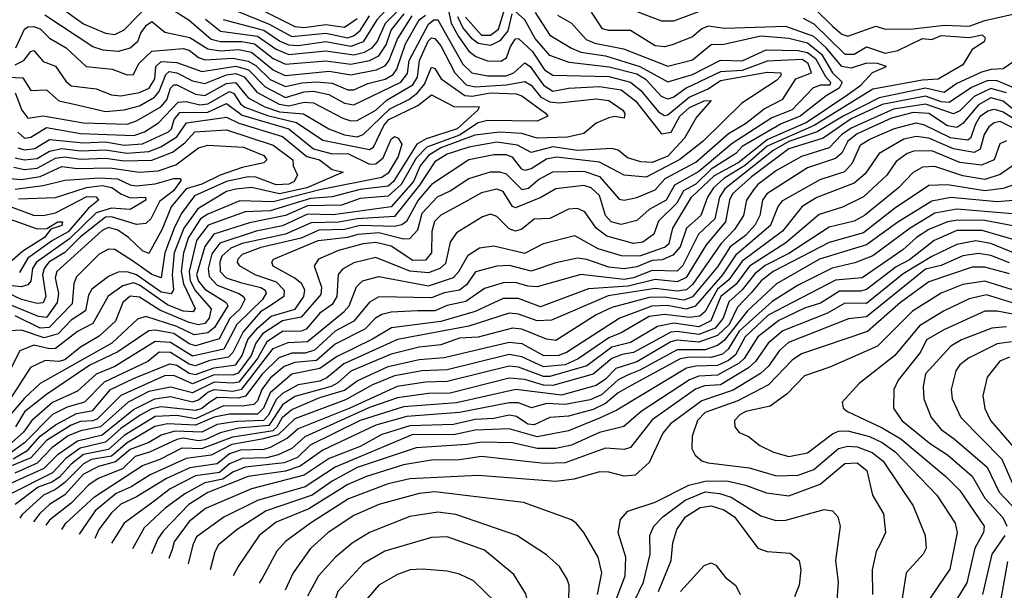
# Model space of a CAD drawing. Extents: x 1308313 to 1441400, y 959662 to 1036319.
# Tile 491 of 656: x 1397069 to 1400238, y 974879 to 976716. Entities that reach past the tile are written whole.
import ezdxf

# ---------------------------------------------------------------- set-up
doc = ezdxf.new("R2010")
doc.units = 0

msp = doc.modelspace()

# ---------------------------------------------------------------- linework, layer by layer
at = {"layer": '0CON10XD'}
for points in [[(1398295, 976798.1), (1398218.2, 976715), (1398175.1, 976645), (1398135, 976629.5), (1398055, 976644.5), (1397965, 976631.8), (1397935, 976633.9), (1397905, 976646.4), (1397855, 976681), (1397725, 976716)], [(1397195, 976759.9), (1397275, 976703), (1397345, 976673), (1397375, 976668.2), (1397405, 976683.3), (1397495, 976774.9)], [(1397667.6, 976717.6), (1397715, 976679.1), (1397835, 976662.5), (1397895, 976620.5), (1397935, 976603.7), (1398055, 976615.5), (1398145, 976602.5), (1398179, 976611), (1398203.6, 976625), (1398219.2, 976645), (1398246.6, 976705), (1398315, 976773.8)], [(1397761.6, 976791.6), (1397955, 976693.7), (1397985, 976690.9), (1398055, 976700.7), (1398115, 976691.5), (1398155, 976720.1)], [(1398504.2, 976724.2), (1398555, 976666.4), (1398585, 976666.1), (1398610.4, 976685), (1398635, 976766.1)], [(1398985, 976769.2), (1399135, 976712.7), (1399175, 976712.4), (1399275, 976750.1)], [(1398450.2, 976740.2), (1398458.3, 976705), (1398481.3, 976661.3), (1398515, 976614.5), (1398537.1, 976597.1), (1398575, 976583.8), (1398618.1, 976581.9), (1398636.4, 976593.6), (1398649.3, 976629.3), (1398665, 976653.9), (1398675, 976655.7), (1398718.8, 976615), (1398758.4, 976555), (1398785, 976537.5), (1398965, 976533.3), (1399034.6, 976514.6), (1399068.4, 976488.4), (1399125, 976418.8), (1399145, 976407.3), (1399155, 976409.7), (1399223.8, 976466.2), (1399285, 976493.4), (1399325, 976520.1), (1399475, 976547.2), (1399518.5, 976545), (1399518.9, 976535), (1399505, 976520.2), (1399393.1, 976446.9), (1399269.4, 976325), (1399194, 976266), (1399085, 976209.1), (1399014.5, 976215), (1398935, 976257), (1398796.8, 976273.2), (1398765, 976266.6), (1398715, 976235.8), (1398695, 976230.6), (1398685, 976235.2), (1398655, 976273.5), (1398635, 976280.5), (1398595, 976281), (1398515, 976265.1), (1398395, 976185.1), (1398352, 976135), (1398314.3, 976065.7), (1398298.6, 976055), (1398275, 976050.2), (1398165, 976053.5), (1398115, 976040.3), (1398032.1, 976037.8), (1397975, 976012.1), (1397845, 975982.1), (1397785, 975960), (1397771.6, 975945), (1397769.3, 975935), (1397775.5, 975925), (1397826, 975896), (1397895, 975871.5), (1397920.8, 975845), (1397919.4, 975825), (1397875.8, 975795), (1397844.2, 975775), (1397788.5, 975711.5), (1397755.5, 975644.5), (1397741.1, 975628.9), (1397681.2, 975618.8), (1397635, 975601), (1397615, 975607), (1397555, 975644), (1397518.6, 975645), (1397481.2, 975615), (1397341.5, 975548.5), (1397277.7, 975485), (1397222, 975468), (1397175, 975444.9), (1397085, 975353.6), (1396998.2, 975291.8)], [(1397015, 975211.6), (1397148, 975272), (1397193.2, 975316.8), (1397255, 975359.6), (1397335, 975379.6), (1397435, 975461.1), (1397504.7, 975495.3), (1397555, 975502.6), (1397625, 975485.9), (1397645, 975492.5), (1397675, 975517), (1397694.7, 975525), (1397755, 975519.6), (1397784.1, 975525.9), (1397885, 975657.4), (1397933.4, 975676.6), (1397995, 975680), (1398113.3, 975776.7), (1398129.7, 975795), (1398153.7, 975856.3), (1398172.7, 975875), (1398225, 975888.6), (1398385, 975858.7), (1398465, 975885.7), (1398482.5, 975905), (1398512.3, 975957.7), (1398548.8, 975981.2), (1398595, 975988.3), (1398695, 975964.5), (1398755, 975995.2), (1398855, 976021), (1398929.6, 975979.6), (1399005, 975956.6), (1399065, 975956.1), (1399145, 975983.9), (1399159.6, 975995), (1399171.2, 976045), (1399230.9, 976145), (1399305.6, 976214.4), (1399380, 976255), (1399475, 976330.6), (1399600, 976385), (1399735, 976474.7), (1399776.1, 976505), (1399814.1, 976545.9), (1399859.2, 976565), (1399830, 976575), (1399795, 976576.2), (1399745, 976559.9), (1399715, 976565.1), (1399665.1, 976625.1), (1399625, 976662.1), (1399535, 976694.4), (1399338, 976688), (1399285, 976694.6), (1399265, 976686.2), (1399235, 976661.1), (1399168.9, 976635), (1399145, 976628.5), (1399115, 976631.6), (1399035, 976681), (1398965, 976681.2), (1398945, 976686.6), (1398910, 976740)], [(1398728.7, 976738.7), (1398775, 976666.5), (1398845, 976624.1), (1398875, 976611.8), (1398955, 976599.7), (1399065, 976565.5), (1399155.6, 976515.6), (1399235, 976539.3), (1399325, 976586.1), (1399395, 976583.3), (1399471.4, 976618.6), (1399575, 976617.2), (1399605, 976610.4), (1399630.6, 976590.6), (1399662.5, 976532.5), (1399678.3, 976515), (1399676.8, 976505), (1399645, 976505.3), (1399621.6, 976495), (1399555, 976426), (1399489.7, 976400.3), (1399362.2, 976317.8), (1399255, 976226.7), (1399177.1, 976182.9), (1399149.5, 976135), (1399095.1, 976104.9), (1399055, 976069.4), (1399005, 976056.6), (1398973, 976065), (1398954.3, 976085), (1398935, 976149.4), (1398908.1, 976175), (1398885, 976182.6), (1398795, 976171.4), (1398746.7, 976143.3), (1398665, 976110.7), (1398654.8, 976115), (1398625, 976162.5), (1398605, 976170), (1398555, 976158.8), (1398501.8, 976128.2), (1398425, 976086.8), (1398404.3, 976065.7), (1398396.2, 976033.8), (1398394.3, 975965), (1398375, 975941.8), (1398335, 975940.8), (1398265, 975986.6), (1398215, 975998.1), (1398175, 975994.5), (1398095, 975972.3), (1398030.7, 975945), (1398017, 975923), (1398040.9, 975855), (1398038.4, 975831.6), (1397975, 975757.8), (1397915, 975746.2), (1397850.5, 975705), (1397828.9, 975675), (1397814.1, 975635), (1397772.4, 975577.6), (1397755, 975572), (1397695, 975572.7), (1397625, 975544.1), (1397565, 975570.1), (1397535, 975569), (1397394.5, 975505.5), (1397319.2, 975430.8), (1397305, 975424), (1397265, 975422.8), (1397235, 975410.4), (1397155, 975360.7), (1397105, 975305.6), (1397035, 975275.9)], [(1397048, 975302), (1397095, 975330.2), (1397135.6, 975375), (1397185, 975411.5), (1397252.4, 975447.6), (1397305, 975458.2), (1397361.5, 975525), (1397435, 975561.1), (1397552.3, 975607.7), (1397575, 975603.3), (1397615, 975577.6), (1397635, 975573.1), (1397695, 975594.9), (1397764.9, 975605.1), (1397785.1, 975635), (1397803.9, 975686), (1397835.8, 975724.2), (1397878.6, 975761.4), (1397955.6, 975784.4), (1397983.5, 975825), (1397986.5, 975845), (1397977.5, 975865), (1397955, 975884.2), (1397885, 975922.2), (1397880.8, 975935), (1397886.4, 975945), (1398029.6, 976005), (1398125, 976015.3), (1398159, 976025), (1398225, 976030.4), (1398305, 976010.4), (1398325, 976011.7), (1398350.4, 976039.6), (1398365, 976092.5), (1398413.9, 976146.1), (1398454.7, 976165.3), (1398515, 976205.1), (1398585, 976226), (1398615, 976226.3), (1398635, 976219.2), (1398685, 976169.3), (1398706.3, 976173.7), (1398738.7, 976201.3), (1398785, 976225.7), (1398885, 976228.2), (1398935, 976211.5), (1398998.4, 976138.4), (1399015, 976135.2), (1399055, 976143.6), (1399115, 976168.6), (1399146.9, 976205), (1399245, 976257.1), (1399351, 976349), (1399405, 976381.2), (1399465, 976429.1), (1399525, 976460), (1399567, 976525), (1399617.5, 976545), (1399606.7, 976575), (1399587.8, 976587.8), (1399475, 976582.8), (1399395, 976552.5), (1399325, 976548.3), (1399214.2, 976495.8), (1399175, 976466.8), (1399155, 976460.1), (1399135, 976468.4), (1399085, 976521.9), (1399055, 976540.5), (1398966.8, 976563.2), (1398837.8, 976577.8), (1398775, 976600.3), (1398727.9, 976655), (1398695, 976715.9), (1398665, 976742.8)], [(1397553.5, 976753.5), (1397615, 976713.9), (1397685, 976653.3), (1397715.2, 976645.2), (1397784.2, 976645.8), (1397825, 976638.3), (1397885, 976591.4), (1397925, 976572.5), (1398055, 976583.2), (1398135, 976572.6), (1398195.3, 976584.7), (1398225, 976599.3), (1398249, 976635), (1398265, 976682.1), (1398306.2, 976735)], [(1397735, 976756.8), (1397871.8, 976701.8), (1397945, 976662.1), (1398055, 976672.3), (1398125, 976657.5), (1398145.3, 976664.7), (1398165, 976681.5), (1398195, 976728.7)], [(1398653.6, 976735), (1398640.3, 976679.7), (1398615, 976648.2), (1398585, 976633.1), (1398545, 976639.5), (1398525, 976653.8), (1398495, 976690.4), (1398479.2, 976725)], [(1399629.3, 976749.3), (1399685, 976694.9)], [(1399685, 976694.9), (1399715, 976668.9), (1399735, 976663), (1399825, 976694.7), (1399855.2, 976685.2), (1399945, 976686.5), (1400045, 976697.9), (1400124.9, 976695.1), (1400175, 976713.5), (1400298.7, 976741.3)], [(1397055, 976570.7), (1397082.8, 976585), (1397105, 976613.3), (1397115, 976616.5), (1397145, 976581.4), (1397185, 976566.2), (1397217.6, 976517.6), (1397235, 976503.1), (1397315, 976493.3), (1397365, 976473.8), (1397395, 976470.6), (1397455, 976481.5), (1397486.2, 976495), (1397504.7, 976525), (1397507.6, 976565), (1397525, 976581.5), (1397575, 976577.9), (1397655, 976549.4), (1397765, 976566.4), (1397805.4, 976555), (1397859.7, 976499.7), (1397925, 976465.6), (1397985, 976483.4), (1398015, 976485.4), (1398064.6, 976474.6), (1398115, 976447.2), (1398145, 976441.4), (1398296, 976515), (1398317.1, 976542.9), (1398322.8, 976585), (1398385, 976701.6), (1398402.4, 976715), (1398415, 976715.6), (1398495, 976572.4), (1398524.5, 976544.5), (1398575, 976535.5), (1398635, 976535.4), (1398659.7, 976545), (1398695, 976577.5), (1398712.6, 976565), (1398755, 976505.4), (1398785, 976486.2), (1398835.1, 976495.1), (1398935, 976500.6), (1399005, 976490), (1399051.7, 976455), (1399135, 976348.4), (1399165.9, 976354.1), (1399194, 976405), (1399225, 976433.1), (1399272.5, 976455), (1399295, 976455.6), (1399247.7, 976402.3), (1399208.7, 976335), (1399155, 976276.7), (1399105, 976256.4), (1399068.5, 976258.5), (1399025, 976270.8), (1398995, 976295.8), (1398975, 976301.7), (1398865, 976295.3), (1398785, 976306.8), (1398715, 976287.9), (1398671.9, 976311.9), (1398605, 976321.9), (1398515, 976305.6), (1398445, 976282.8), (1398405, 976258.6), (1398356.4, 976183.6), (1398275, 976082.5), (1398155, 976074.4), (1398096.2, 976063.8), (1398007.8, 976062.2), (1397925, 976025.8), (1397785, 975995.9), (1397749.3, 975980.7), (1397719.6, 975955), (1397713.4, 975935), (1397714.9, 975905), (1397733.7, 975885), (1397780.4, 975869.6), (1397845, 975853.8), (1397859.1, 975845), (1397862.1, 975835), (1397850.3, 975815), (1397768.4, 975735), (1397726.2, 975655), (1397625, 975632.8), (1397555, 975676.7), (1397505, 975679.7), (1397375, 975599.1), (1397315, 975574.7), (1397255, 975519.5), (1397175, 975483.8), (1397107.9, 975425), (1397081.6, 975388.4), (1397025, 975337.6)], [(1397057.2, 976625), (1397085, 976685.6), (1397095, 976693.1), (1397115, 976693.7), (1397135, 976686.6), (1397165, 976656.3), (1397218.6, 976625), (1397282.9, 976565), (1397366.7, 976556.7), (1397415, 976538.4), (1397435, 976540), (1397452.7, 976575), (1397495, 976614.6), (1397595, 976623.1), (1397615, 976617.4), (1397644.2, 976594.2), (1397665, 976586.2), (1397755, 976591.8), (1397805, 976582.9), (1397828.9, 976568.9), (1397875, 976523.9), (1397925, 976500.3), (1397977.5, 976512.5), (1398025.4, 976515.4), (1398075, 976511.6), (1398125, 976490.5), (1398145, 976490.4), (1398189.6, 976510.4), (1398245, 976524.7), (1398270.7, 976539.3), (1398283.3, 976556.7), (1398311.3, 976638.7), (1398355.3, 976715), (1398375, 976730.1)], [(1398331.6, 976728.4), (1398284.8, 976655.2), (1398257.5, 976585), (1398243.2, 976566.8), (1398216.2, 976553.8), (1398135, 976537.5), (1398065, 976548.9), (1397925, 976535.5), (1397885, 976553.3), (1397815, 976610.6), (1397775, 976618.5), (1397714.8, 976614.8), (1397675, 976621.1), (1397617.3, 976657.3), (1397536.8, 976675), (1397495, 976709.3), (1397473.6, 976695), (1397459.2, 976675), (1397448.8, 976645), (1397425, 976623.9), (1397386, 976614), (1397338, 976618), (1397305, 976629), (1397150.2, 976730.2)], [(1398800.1, 976730.1), (1398844.9, 976704.9), (1398892.3, 976652.3), (1398920.8, 976640.8), (1399012.2, 976622.2), (1399155, 976566.3), (1399235, 976586.5), (1399295, 976636.1), (1399335, 976636.9), (1399455, 976663.8), (1399545, 976656.4), (1399605, 976641.5), (1399650, 976605), (1399685, 976545), (1399715.8, 976515), (1399707.1, 976495), (1399665, 976470.6)], [(1399590.8, 976720.8), (1399625, 976702.8), (1399725, 976605.4), (1399755, 976604.9), (1399795, 976629), (1399855, 976608), (1399895, 976616.2)], [(1397005, 976531.7), (1397079.2, 976529.2), (1397105, 976488.4), (1397155, 976490.2), (1397195, 976454.4), (1397244.3, 976444.3), (1397345, 976420.7), (1397405, 976426.1), (1397455, 976438.9), (1397503.4, 976466.6), (1397518, 976485), (1397540, 976540), (1397550.6, 976549.4), (1397575, 976545.2), (1397625, 976518.8), (1397665, 976510.4), (1397735, 976538.5), (1397765, 976542.9), (1397791.9, 976531.9), (1397832.9, 976482.9), (1397903.9, 976443.9), (1397935, 976438.3), (1397985, 976449.9), (1398015, 976448.3), (1398108.9, 976398.9), (1398135, 976390.1), (1398155, 976391.4), (1398215, 976424.3), (1398252.2, 976457.8), (1398335, 976506.2), (1398349.3, 976530.7), (1398355.5, 976585), (1398383.4, 976646.6), (1398395, 976657.6), (1398405, 976655.8), (1398425, 976632.1), (1398469.7, 976545), (1398506, 976506), (1398535, 976500.2), (1398635, 976506.5), (1398695, 976516.8), (1398715, 976505.4), (1398746.6, 976466.6), (1398775, 976451.2), (1398805, 976448.6), (1398925, 976461.3), (1398965.3, 976455.3), (1399010.4, 976425), (1399016.6, 976413.4), (1399015, 976398.6), (1398985, 976403.8), (1398965, 976399.8), (1398925, 976382.4), (1398885, 976349.2), (1398832.1, 976337.9), (1398735, 976334.2), (1398685, 976349.2), (1398615, 976353.9), (1398534.1, 976344.1), (1398425, 976303.3), (1398385, 976279.2), (1398358, 976245), (1398336.9, 976195), (1398265, 976113.6), (1398078, 976088.1), (1397995, 976090.1), (1397915, 976052.7), (1397830.8, 976035), (1397713.8, 975996.2), (1397687.8, 975962.2), (1397676.1, 975915), (1397679, 975889), (1397705, 975861.1), (1397774.8, 975834.8), (1397789.8, 975825), (1397793.7, 975815), (1397778.7, 975785), (1397745.7, 975754.3), (1397711.3, 975688.7), (1397635, 975665.4), (1397615, 975671.9), (1397565, 975705.9), (1397505, 975716.8), (1397485, 975713.9), (1397385, 975646.4), (1397295, 975603.7), (1397155, 975509.7), (1397085, 975453.3), (1397055.7, 975405)], [(1399895, 976616.2), (1399975, 976655.6), (1400005, 976651.9), (1400035, 976665.3), (1400125, 976658.1), (1400166.7, 976666.7), (1400177, 976657), (1400172.8, 976645), (1400135, 976620), (1400105, 976570.8), (1400025.8, 976524.2), (1399975, 976521.4), (1399815, 976491.8), (1399626.3, 976375), (1399475, 976308.5), (1399405, 976248.1), (1399335, 976204.7), (1399301.8, 976175), (1399282.4, 976145), (1399261.2, 976085), (1399215.5, 976044.5), (1399195.2, 975984.8), (1399171.7, 975958.3), (1399136.9, 975943.1), (1399105, 975940.4), (1399055, 975920.2), (1399015, 975913.5), (1398965, 975919.6), (1398895, 975943.6), (1398865, 975947.7), (1398795, 975933.6), (1398715, 975906.8), (1398645.5, 975924.5), (1398605, 975922.3), (1398535.9, 975904.1), (1398507.4, 975862.6), (1398485, 975845.6), (1398435, 975836.7), (1398395, 975820.1), (1398225, 975823.8), (1398195, 975806.9), (1398145, 975745.7), (1398085, 975713.4), (1398017.9, 975652.1), (1397987.7, 975642.3), (1397945, 975642.4), (1397902.9, 975627.1), (1397850.1, 975575), (1397796.2, 975503.8), (1397772.5, 975497.5), (1397705, 975499.5), (1397677.9, 975482.1), (1397655, 975464.4), (1397635, 975457.9), (1397525, 975469.1), (1397495, 975462.6), (1397457, 975443), (1397395, 975399.9), (1397345, 975355.7), (1397263.8, 975336.2), (1397217.3, 975302.7), (1397175, 975256.7), (1397040.4, 975189.6)], [(1400275, 976586), (1400235, 976557.3), (1400195.7, 976555.7), (1400165, 976547.3), (1400085, 976510.6), (1400045, 976481.7), (1399985, 976495.7), (1399835, 976464.6), (1399719, 976405), (1399635.5, 976354.5), (1399545, 976323.5), (1399494.4, 976295), (1399339, 976171), (1399321.2, 976145), (1399306.2, 976075), (1399253.8, 976025), (1399203.3, 975925), (1399185, 975906.8), (1399105, 975908), (1399045, 975884.8), (1399015, 975879.8), (1398875, 975895.1), (1398734.6, 975855.4), (1398705, 975857.5), (1398665, 975870.3), (1398625, 975869), (1398565, 975850.8), (1398505, 975808.6), (1398445, 975796.1), (1398405, 975779.1), (1398350.9, 975779.1), (1398265, 975774.1), (1398235, 975766.3), (1398214.5, 975755), (1398180, 975720), (1398085, 975670.9), (1398025, 975619), (1397955, 975612.2), (1397920.9, 975599.1), (1397875, 975561.5), (1397848.7, 975525), (1397835, 975488.5), (1397822.5, 975477.5), (1397785, 975471.3), (1397725, 975472.9), (1397635, 975431.3), (1397575, 975441.2), (1397505, 975438.5), (1397405, 975377.7), (1397355, 975332.3), (1397275, 975316.1), (1397235, 975284.8), (1397196.9, 975243.1), (1397173.1, 975226.9), (1397129.2, 975210.8), (1397055, 975155.1)], [(1397055, 976480), (1397076.5, 976425), (1397095, 976398.8), (1397145, 976406.9), (1397275, 976383.9), (1397415, 976379.8), (1397445, 976390.3), (1397523.9, 976435), (1397542.3, 976457.7), (1397554.6, 976495.4), (1397565, 976505.7), (1397575, 976505.8), (1397635, 976476.4), (1397665, 976471.7), (1397735, 976510.5), (1397764.1, 976514.1), (1397805, 976464.7), (1397858.6, 976435), (1397905, 976419.7), (1397982.6, 976412.6), (1398064.1, 976364.1), (1398114.9, 976344.9), (1398155, 976338.7), (1398175, 976345.8), (1398260.8, 976429.2), (1398321.4, 976458.6), (1398349.6, 976480.4), (1398372.1, 976507.9), (1398395, 976562.9), (1398405, 976559.1), (1398425.2, 976525), (1398502, 976472), (1398525, 976469.3), (1398585, 976480.1), (1398667.1, 976477.1), (1398685, 976470.3), (1398761.3, 976415), (1398768.6, 976405), (1398735, 976389.3), (1398575, 976391.1), (1398545, 976384.3), (1398485, 976344.2), (1398379.9, 976305), (1398345, 976269.9), (1398297.3, 976185), (1398255, 976147.7), (1398165, 976140.4), (1398105, 976118.6), (1397995, 976116.6), (1397925, 976085.5), (1397808.6, 976061.4), (1397694.5, 976025), (1397664.8, 975985.2), (1397638.3, 975895), (1397645, 975873.8), (1397665, 975848.4), (1397734, 975805), (1397739, 975795), (1397696.2, 975725), (1397675, 975707.6), (1397630.9, 975700.9), (1397575, 975728.5), (1397475, 975760.1), (1397448, 975752), (1397366.3, 975675), (1397135.4, 975544.6), (1397085, 975497.3), (1396995, 975393.4)], [(1400276.7, 976493.3), (1400215, 976518.8), (1400185, 976520.3), (1400132.6, 976497.4), (1400060.4, 976449.6), (1400035, 976451), (1399985, 976469.9), (1399845, 976442.6), (1399745, 976396.3), (1399655, 976334), (1399545, 976299.8), (1399425, 976209.6), (1399363.1, 976155), (1399353.7, 976135), (1399341, 976065), (1399278.6, 975991.4), (1399214.2, 975885.8), (1399185, 975871.8), (1399115, 975879.1), (1399027.8, 975857.8), (1398900.3, 975849.7), (1398745, 975791.8), (1398675, 975817.8), (1398625, 975817.9), (1398535, 975776.4), (1398425, 975744.5), (1398266.1, 975723.9), (1398205, 975686.9), (1398089.3, 975630.7), (1398035, 975592.9), (1397945, 975574.4), (1397875.4, 975514.6), (1397854.3, 975465), (1397835, 975445.4), (1397745, 975446.1), (1397695, 975435.8), (1397635, 975410.8), (1397545.1, 975414.9), (1397503.8, 975406.2), (1397415, 975353.2), (1397365, 975310.4), (1397300.5, 975299.5), (1397275, 975285.7), (1397215, 975226), (1397185, 975203.3), (1397145.4, 975184.6), (1397077.6, 975122.4), (1397069.5, 975111.1)], [(1397063.6, 976353.6), (1397085, 976334), (1397105, 976337.4), (1397155, 976368.9), (1397265, 976349.5), (1397436.6, 976343.4), (1397470.4, 976355), (1397515.8, 976384.2), (1397579.5, 976450.5), (1397605, 976452.5), (1397648.7, 976441.3), (1397675, 976445.4), (1397745, 976484.2), (1397758.2, 976478.2), (1397780.1, 976445), (1397794.3, 976434.3), (1397867.2, 976407.2), (1397960, 976385), (1398045, 976328.3), (1398195, 976297.9), (1398207.9, 976305), (1398241.2, 976375), (1398256.8, 976395), (1398350.6, 976439.4), (1398395, 976474.3), (1398466.5, 976436.5), (1398547.5, 976435), (1398544.2, 976425), (1398476.7, 976365), (1398377.9, 976332.1), (1398347.2, 976315), (1398272.5, 976195), (1398255, 976179.7), (1398165, 976169), (1398075, 976146), (1398005, 976140.6), (1397875, 976100.6), (1397795, 976097.4), (1397675.6, 976054.4), (1397638.8, 976005), (1397614.8, 975905), (1397618.1, 975875), (1397633.7, 975843.7), (1397685.7, 975785), (1397678.5, 975755), (1397665, 975737.4), (1397645, 975733.4), (1397615, 975740.6), (1397520.6, 975780.6), (1397455, 975822.8), (1397425, 975826.3), (1397400.8, 975805), (1397377.2, 975745), (1397325, 975697.5), (1397265, 975661.6), (1397215, 975620.9), (1397195, 975615.5), (1397151.3, 975618.7), (1397104.2, 975595.8), (1397035, 975490.3)], [(1400245, 976480.5), (1400195, 976494.8), (1400141.2, 976468.8), (1400095, 976422.8), (1400075, 976413.3), (1399985, 976444.3), (1399881.7, 976428.3), (1399745, 976366.4), (1399714, 976345), (1399675, 976303.6), (1399584.9, 976275.1), (1399505, 976230.2), (1399445, 976185.6), (1399431.4, 976168.6), (1399408.5, 976135), (1399398.8, 976085), (1399370, 976040), (1399325.9, 975994.1), (1399235.5, 975864.5), (1399215, 975846.4), (1399185, 975841.6), (1399115, 975850.3), (1398963.6, 975826.4), (1398781.1, 975748.9), (1398735, 975746.6), (1398675, 975767.9), (1398645, 975770.7), (1398515, 975729), (1398285, 975686.5), (1398112, 975608), (1398057.4, 975562.6), (1398035, 975552.5), (1397965, 975540.8), (1397915, 975512.6), (1397895.4, 975494.6), (1397868.7, 975441.3), (1397853.8, 975425), (1397767.7, 975422.3), (1397705, 975412.3), (1397655, 975387.7), (1397568.5, 975391.5), (1397525, 975377.8), (1397485, 975354.9), (1397425, 975331.7), (1397378, 975292), (1397322.7, 975277.3), (1397275, 975252.6), (1397215, 975186.3), (1397165, 975155.1), (1397133.7, 975126.3), (1397113.5, 975099.2)], [(1397063.2, 976303.2), (1397085, 976296.4), (1397118.4, 976301.6), (1397165, 976330.4), (1397275, 976320), (1397345, 976323.2), (1397405, 976311.6), (1397465, 976316.4), (1397548.5, 976355), (1397558.2, 976365), (1397566.1, 976395), (1397585, 976417.1), (1397675, 976418), (1397735, 976445.9), (1397785, 976408.2), (1397935, 976364.9), (1398015, 976300), (1398075, 976284.5), (1398125.4, 976284.6), (1398195, 976251.3), (1398215, 976251.6), (1398239, 976271), (1398265, 976331.4), (1398275, 976339.7), (1398287.5, 976335), (1398299.5, 976315), (1398286.9, 976275), (1398255, 976222.2), (1398235, 976207.5), (1398035, 976168.3), (1397885, 976129.1), (1397777.8, 976132.2), (1397675, 976090.2), (1397651.4, 976075), (1397612.2, 976015), (1397596.1, 975965), (1397589, 975905), (1397595.9, 975865), (1397633.9, 975786.1), (1397627.9, 975775), (1397595, 975778), (1397545, 975797.8), (1397455, 975861.6), (1397435, 975868.7), (1397401.2, 975858.8), (1397354.5, 975825.5), (1397305, 975737.7), (1397255, 975711.7), (1397185, 975657.6), (1397165, 975656.2), (1397115, 975667.8), (1397069.8, 975650.2), (1397005.2, 975525)], [(1399665, 976470.6), (1399581.5, 976405), (1399519.8, 976380.2), (1399395, 976307.5), (1399374.3, 976285), (1399295, 976234.2), (1399245, 976186.5), (1399205.8, 976165), (1399184.4, 976125), (1399125, 976067.1), (1399110.5, 976025), (1399075, 976000), (1399045, 975995.1), (1398958.6, 976018.6), (1398924.9, 976044.9), (1398887.7, 976097.7), (1398865, 976108.3), (1398835, 976105.6), (1398775, 976076.2), (1398725, 976073.3), (1398685, 976042), (1398665, 976035.5), (1398645, 976043), (1398605, 976082.2), (1398585, 976090.2), (1398558.4, 976081.6), (1398475, 976029.2), (1398455, 975999.5), (1398439.5, 975930.5), (1398421.4, 975915), (1398385, 975901.1), (1398325, 975906.6), (1398215, 975950.3), (1398145, 975933.5), (1398107.7, 975912.3), (1398094.1, 975895.9), (1398089.8, 975825), (1398075, 975799.4), (1398035, 975770.7), (1397990.8, 975719.2), (1397975, 975713.1), (1397915, 975711.9), (1397865, 975679.1), (1397835.1, 975625), (1397775, 975549.2), (1397755, 975545.2), (1397695, 975549.4), (1397625, 975514.9), (1397555, 975532.7), (1397485, 975518.5), (1397418.1, 975485), (1397329.1, 975405), (1397265, 975392), (1397225, 975376), (1397173, 975337), (1397125, 975287.7), (1397053.6, 975256.4)], [(1400295, 976404.3), (1400235, 976453.9), (1400195, 976464.4), (1400155, 976441.9), (1400105, 976381.4), (1400085, 976369.2), (1400055, 976373.7), (1399995, 976413.9), (1399945, 976417.5), (1399875, 976398.9), (1399765, 976348.2), (1399735, 976325.1), (1399715, 976286.6), (1399695, 976268.6), (1399605, 976239.4), (1399474.2, 976155), (1399459.5, 976135), (1399451.1, 976085), (1399435.9, 976055), (1399405, 976020.6), (1399355.7, 975984.3), (1399315, 975920.1), (1399235, 975823.5), (1399206.8, 975813.2), (1399145, 975822.7), (1399095, 975821), (1398975, 975789.2), (1398925, 975765.6), (1398795, 975683.5), (1398765, 975687.1), (1398685, 975720.1), (1398655, 975722.7), (1398545, 975693.8), (1398485, 975690.6), (1398425, 975669.4), (1398355, 975661.6), (1398265, 975638.7), (1398135, 975584.7), (1398093.2, 975546.8), (1398071.6, 975535), (1397955, 975502.8), (1397915, 975476.1), (1397870.7, 975409.3), (1397775, 975400.6), (1397714.4, 975385.6), (1397666.6, 975363.4), (1397645, 975360), (1397595, 975368.9), (1397575, 975364.6), (1397486.6, 975323.4), (1397440.6, 975309.4), (1397399.8, 975270.2), (1397321.7, 975238.3), (1397291.9, 975218.1), (1397235, 975159.7), (1397165.4, 975105), (1397153.8, 975088.3)], [(1397204.6, 975074.5), (1397217.8, 975095), (1397309.9, 975180.1), (1397465, 975280.8), (1397521.4, 975301.4), (1397592.3, 975337.7), (1397655, 975335.7), (1397755, 975373), (1397885, 975393.1), (1397898.3, 975405), (1397915, 975436.5), (1397945, 975461.1), (1398035, 975499.9), (1398115, 975523.6), (1398155, 975553.1), (1398255, 975599.7), (1398355, 975621.4), (1398435, 975628.2), (1398645, 975677.8), (1398685, 975673), (1398754.9, 975634.9), (1398805, 975635.8), (1398829.4, 975645), (1398999, 975755), (1399105, 975794.6), (1399153.6, 975796.4), (1399215, 975785.1), (1399245, 975794.2), (1399332.6, 975895), (1399377.7, 975962.3), (1399486.8, 976055), (1399510.8, 976115), (1399525, 976133.5), (1399645, 976201.1), (1399725, 976227.3), (1399749.1, 976255), (1399775, 976313.3), (1399805, 976331.4), (1399885, 976366.1), (1399955, 976384), (1399978.6, 976378.6), (1400063.7, 976336.3), (1400120.7, 976329.3), (1400131.8, 976338.2), (1400145, 976378.8), (1400160.7, 976405), (1400185, 976422.5), (1400205, 976428.2), (1400235, 976419.2), (1400304.2, 976375)], [(1397055, 976271.5), (1397085, 976264.9), (1397125, 976268.5), (1397165, 976292.3), (1397205, 976301.2), (1397265, 976293.5), (1397345, 976296.9), (1397414, 976286), (1397485, 976292), (1397523.1, 976306.9), (1397575, 976338.5), (1397606.5, 976383.5), (1397735, 976402.5), (1397775, 976383.1), (1397915, 976340.1), (1397993.3, 976275), (1398034.4, 976264.4), (1398075, 976233.5), (1398110, 976225), (1397993.3, 976175), (1397905, 976155.5), (1397815, 976175.3), (1397765, 976170.7), (1397735, 976162.4), (1397642.8, 976107.2), (1397597.1, 976045), (1397566.5, 975965), (1397559.5, 975895), (1397564.1, 975845.9), (1397556.3, 975833.7), (1397525, 975839.1), (1397445, 975894.1), (1397415, 975903.9), (1397386.5, 975903.5), (1397355, 975889.3), (1397301.3, 975848.7), (1397290.8, 975829.2), (1397281.4, 975778.6), (1397235, 975748.4), (1397193.4, 975705), (1397147.8, 975692.2), (1397075, 975716.3), (1397035, 975714.7)], [(1400291.6, 976355), (1400225, 976388.2), (1400205, 976384.2), (1400188.8, 976371.2), (1400173.4, 976346.6), (1400160.5, 976299.5), (1400141.6, 976288.4), (1400075, 976300), (1399995, 976334), (1399955, 976339.7), (1399915, 976331.8), (1399835.6, 976285), (1399790, 976220), (1399755, 976189.2), (1399635, 976143.2), (1399587.7, 976115), (1399524.6, 976035), (1399395, 975938), (1399351.3, 975878.7), (1399315, 975848.3), (1399275, 975776.7), (1399258.3, 975761.7), (1399225, 975757.2), (1399145, 975767.3), (1399095, 975759.9), (1399005, 975707.9), (1398965, 975692.1), (1398866.4, 975623.6), (1398825, 975605.2), (1398755, 975598.2), (1398685, 975630.6), (1398645, 975638), (1398445, 975588.2), (1398365, 975585.5), (1398275, 975568.9), (1398205, 975540.8), (1398117.8, 975492.2), (1397955, 975431.1), (1397901.1, 975378.9), (1397848.5, 975365), (1397751.7, 975348.3), (1397685, 975313.6), (1397605, 975302.7), (1397489.6, 975250.4), (1397428.4, 975211.6), (1397379.8, 975190.2), (1397312.6, 975135), (1397260.7, 975059.3)], [(1397050.6, 976240.6), (1397085, 976233.8), (1397125, 976237.6), (1397185, 976270.6), (1397214.8, 976274.8), (1397265, 976266.9), (1397345, 976270.4), (1397405, 976261.5), (1397495, 976263.7), (1397560.8, 976289.2), (1397600.7, 976319.3), (1397633.2, 976355), (1397735, 976361.6), (1397885, 976311.8), (1397948.3, 976265), (1397949, 976245), (1397962.8, 976215), (1397952.3, 976195), (1397935, 976185.9), (1397895, 976184.1), (1397828.7, 976208.7), (1397805, 976209.8), (1397735, 976195.1), (1397631.3, 976148.7), (1397589.3, 976090.7), (1397565.9, 976045), (1397536.2, 975965), (1397525, 975885.3), (1397495, 975895.1), (1397435, 975937.3), (1397375, 975976), (1397355, 975976.7), (1397325, 975961.2), (1397251.9, 975888.1), (1397243.8, 975866.2), (1397238.4, 975801.6), (1397164.3, 975725), (1397135, 975723), (1397055, 975762.3)], [(1400245, 976325.5), (1400223.8, 976316.2), (1400205.3, 976264.7), (1400165, 976247.5), (1400095, 976256), (1400005, 976293.7), (1399947, 976293), (1399925.3, 976285), (1399890.5, 976259.5), (1399859.8, 976215), (1399785, 976145.8), (1399717.2, 976112.8), (1399641.8, 976088.2), (1399535, 975997.3), (1399417.6, 975922.4), (1399375.3, 975864.7), (1399326, 975825), (1399293.7, 975746.3), (1399255, 975727.4), (1399175, 975738.4), (1399121.5, 975728.5), (1399035, 975677), (1398975, 975661.9), (1398895, 975601.1), (1398775, 975566.7), (1398755, 975567), (1398675, 975596.8), (1398645, 975600), (1398445, 975550.6), (1398375, 975548.9), (1398284.5, 975535.5), (1398132.1, 975465), (1397965, 975399.2), (1397931.3, 975368.7), (1397875, 975338.3), (1397855, 975332.4), (1397780.1, 975330.1), (1397745, 975317.7), (1397705, 975285.8), (1397616.7, 975273.3), (1397541.5, 975238.5), (1397445, 975179.3), (1397395, 975155.7), (1397365, 975128.3), (1397324.3, 975075), (1397311.4, 975045.5)], [(1397037.9, 976205), (1397075, 976201.3), (1397135, 976210.6), (1397205, 976243.5), (1397255, 976236.6), (1397359.4, 976239.4), (1397455, 976225.3), (1397515, 976228.9), (1397571.7, 976248.3), (1397645, 976303.9), (1397675, 976312.1), (1397789.5, 976305), (1397855, 976279), (1397864.6, 976265), (1397855, 976254.7), (1397785, 976239.7), (1397714.4, 976215.6), (1397655, 976186.3), (1397605, 976171.7), (1397557, 976113), (1397528.2, 976041.8), (1397485, 975963.4), (1397465, 975972.2), (1397419.6, 976015), (1397385, 976038.5), (1397355, 976046.6), (1397335, 976037.4), (1397188.7, 975905), (1397183, 975885), (1397194.3, 975834.3), (1397190.1, 975805), (1397155, 975756.8), (1397130.1, 975760.1), (1396975, 975824.1)], [(1400270.5, 976249.5), (1400225, 976217.6), (1400175, 976201.4), (1400105, 976212.8), (1400015, 976242.8), (1399975, 976241.6), (1399945, 976224), (1399898, 976175), (1399788.3, 976085), (1399755, 976067.6), (1399675, 976048.1), (1399545, 975963.5), (1399468.2, 975925), (1399435, 975897.7), (1399395, 975846.3), (1399352, 975808), (1399333.6, 975755), (1399307.3, 975722.7), (1399255, 975702.2), (1399185, 975712.4), (1399165, 975709.6), (1399045, 975644), (1399008, 975638), (1398975, 975624.9), (1398914.8, 975575.2), (1398785, 975538.6), (1398755, 975539), (1398695, 975557.7), (1398645, 975562.2), (1398455, 975514), (1398385, 975512.4), (1398285, 975498.8), (1398195, 975467.2), (1397986.9, 975373.1), (1397945, 975335.6), (1397901.1, 975315), (1397865, 975304.8), (1397785, 975303.4), (1397745, 975286.4), (1397712, 975258), (1397635, 975247.3), (1397553, 975205), (1397497.5, 975162.5), (1397406, 975095), (1397365.1, 975031)], [(1397055, 976170), (1397145, 976182.3), (1397215, 976199.2), (1397325, 976206.9), (1397383.6, 976203.6), (1397425, 976184.2), (1397445, 976181.2), (1397505, 976187.9), (1397565, 976204.9), (1397584.8, 976204.8), (1397589.2, 976199.2), (1397564, 976165), (1397519.3, 976130.7), (1397491, 976075), (1397475, 976059.5), (1397445, 976056.4), (1397365, 976081.7), (1397345, 976080.1), (1397265, 976016.3), (1397215, 975966), (1397162.7, 975935), (1397148, 975915), (1397142.4, 975895), (1397153.3, 975825), (1397145, 975804.5), (1397125, 975801.8), (1397075, 975815.1), (1396966.1, 975866.1)], [(1400305, 976197), (1400235, 976172.7), (1400175, 976165.3), (1400055, 976184.7), (1399995, 976181.7), (1399885, 976108.1), (1399785, 976030.1), (1399675, 975998.3), (1399494.5, 975905), (1399456.1, 975875), (1399423.7, 975836.3), (1399379.8, 975790.2), (1399352.2, 975735), (1399315, 975699.4), (1399255, 975678.1), (1399185.8, 975684.2), (1399165, 975678.3), (1399055, 975614.5), (1398987.4, 975592.6), (1398955, 975558.7), (1398925, 975538.7), (1398813.3, 975506.7), (1398666.2, 975525), (1398475, 975482.8), (1398305, 975469.2), (1398164.8, 975425), (1398004.1, 975345.9), (1397963.4, 975306.6), (1397920.5, 975289.5), (1397795, 975275.7), (1397755, 975258.8), (1397723.5, 975236.5), (1397665, 975224.4), (1397600.6, 975189.4), (1397537.2, 975142.8), (1397469.9, 975080.1), (1397432.5, 975012.7)], [(1397065, 976139.7), (1397185, 976143.6), (1397284, 976176), (1397335, 976181.6), (1397365.8, 976175.8), (1397394.8, 976154.8), (1397425, 976142.7), (1397474.4, 976145), (1397475.2, 976135), (1397424.7, 976105.3), (1397365, 976109.4), (1397315, 976094), (1397229.2, 976010.8), (1397123.6, 975935), (1397110.8, 975915), (1397105.6, 975874.4), (1397095, 975862.1), (1397074.1, 975855.9), (1397045, 975859)], [(1396925, 976156.3), (1397113.3, 976086.7), (1397145.2, 976085.2), (1397185, 976094.3), (1397285, 976146.6), (1397315.1, 976145.1), (1397322.8, 976135), (1397291, 976109), (1397225, 976032.6), (1397175, 976005.2), (1397095, 975948.5), (1397068.3, 975901.7)], [(1400266.3, 976133.7), (1400215, 976129.7), (1400066.3, 976143.7), (1400005, 976131.7), (1399896, 976064), (1399795, 975991.1), (1399643.4, 975945), (1399505, 975865.4), (1399411.5, 975778.5), (1399336.7, 975683.3), (1399315, 975667.1), (1399275, 975652.7), (1399185, 975653.1), (1399065, 975587.1), (1399027.5, 975572.5), (1398995, 975556.9), (1398941.7, 975508.3), (1398905, 975492), (1398825, 975476.7), (1398765, 975480.5), (1398716, 975466), (1398675, 975482.7), (1398645, 975482.9), (1398485, 975450.8), (1398315, 975438.5), (1398215, 975410.8), (1398045, 975330.2), (1397971.5, 975278.5), (1397925, 975261.9), (1397805, 975245.3), (1397675, 975193.8), (1397613.2, 975155), (1397530.5, 975069.5), (1397513.9, 975045), (1397493, 974996.3)], [(1400265, 976090.7), (1400085, 976105.5), (1400015, 976093.2), (1399935.1, 976044.9), (1399814.6, 975955.4), (1399756.8, 975933.2), (1399684.4, 975915.6), (1399575, 975861.6), (1399491.2, 975808.8), (1399385, 975713.6), (1399349.7, 975655), (1399331.1, 975638.9), (1399295, 975628.1), (1399225, 975629.1), (1399195, 975623.7), (1399025, 975531.5), (1398995, 975515.1), (1398955, 975480.5), (1398915, 975461.1), (1398835, 975439.7), (1398775, 975435.4), (1398725, 975411.2), (1398705, 975414.1), (1398667.9, 975437.9), (1398645, 975442.2), (1398595, 975431.9), (1398535, 975428.7), (1398465, 975412.9), (1398325, 975408.4), (1398235, 975380.2), (1398165, 975341.8), (1398065, 975303.3), (1397985, 975249.2), (1397815, 975205.6), (1397667.4, 975142.6), (1397615, 975100.4), (1397566.3, 975035), (1397559.8, 975010.2), (1397549.3, 974981)], [(1397020.2, 976080.2), (1397125, 976042.1), (1397156.6, 976043.4), (1397191.8, 976065), (1397206.8, 976065), (1397205, 976052.8), (1397169, 976041), (1397149.3, 976015), (1397079.4, 975970.6), (1397045, 975940.5)], [(1400293, 976047), (1400175, 976068.9), (1400089, 976071), (1400055, 976064.6), (1399995, 976040.4), (1399955.1, 976014.9), (1399911.9, 975975), (1399780.3, 975885), (1399695, 975877.6), (1399478.1, 975765), (1399404.2, 975695), (1399372.7, 975637.3), (1399350.9, 975619.1), (1399315, 975602.9), (1399245, 975600.9), (1399215, 975594), (1398991.3, 975458.7), (1398935, 975433), (1398835, 975391.9), (1398735, 975372.5), (1398645, 975398.4), (1398535, 975394.1), (1398465, 975379.2), (1398335, 975380), (1398084.7, 975275.3), (1397988, 975212), (1397835, 975168), (1397726.1, 975113.9), (1397638.8, 975051.2), (1397626.8, 975025), (1397611.7, 974964.1)], [(1400285, 976003.1), (1400167.3, 976037.3), (1400085, 976037.1), (1400012.3, 976005), (1399933, 975943), (1399889.9, 975920.1), (1399795, 975847.4), (1399775, 975841.7), (1399707.9, 975842.1), (1399646.4, 975803.6), (1399595, 975787.2), (1399512.1, 975747.9), (1399445.3, 975695), (1399401.2, 975625), (1399385, 975609.8), (1399315, 975571.7), (1399255, 975568), (1399225, 975556.8), (1399069.6, 975455), (1399013.7, 975406.3), (1398935, 975386.8), (1398845, 975346.4), (1398795, 975334.9), (1398735, 975335.3), (1398655, 975353.4), (1398555, 975355.7), (1398507.8, 975347.8), (1398345, 975338), (1398155, 975274.1), (1398075, 975230.4), (1398010.2, 975185), (1397862.8, 975135), (1397769.2, 975075), (1397709.5, 975025), (1397697.8, 975002.2), (1397682.4, 974945)], [(1400273, 975963), (1400195, 975995.8), (1400146.4, 976003.6), (1400085, 975992.2), (1400005, 975953.3), (1399912.5, 975897.5), (1399795, 975801.7), (1399725, 975802.9), (1399669.4, 975770.6), (1399525, 975714), (1399478.1, 975675), (1399437.1, 975615), (1399415.1, 975595), (1399325, 975539.9), (1399273.4, 975536.6), (1399243.9, 975526.1), (1399105, 975428), (1399035, 975338.4), (1399015, 975332.3), (1398955, 975336.7), (1398825, 975289.2), (1398757.5, 975287.5), (1398555, 975309.6), (1398485, 975298.8), (1398395, 975298.3), (1398305, 975282.6), (1398185, 975245.4), (1398125, 975220), (1397999.3, 975140.7), (1397895, 975098.4), (1397840.4, 975055), (1397771.9, 974955), (1397756.5, 974924.9)], [(1400255, 975933.2), (1400195, 975956.9), (1400155, 975962.9), (1400105, 975955.9), (1400035, 975924.7), (1399985, 975912.5), (1399795, 975759.6), (1399737, 975753), (1399543.5, 975676.5), (1399515, 975651), (1399479.2, 975600.8), (1399453.7, 975576.3), (1399365, 975523.7), (1399265, 975488.6), (1399164.3, 975415), (1399139.2, 975385), (1399095, 975290.8), (1399050.5, 975249.5), (1399015, 975246.8), (1398965, 975259.2), (1398935, 975260), (1398853.3, 975236.7), (1398795, 975229.4), (1398545, 975248.5), (1398325, 975237.4), (1398255, 975221.2), (1398127.2, 975172.8), (1398005.1, 975094.9), (1397924.3, 975035.7), (1397897.1, 975005), (1397851.2, 974918.8), (1397839.9, 974902.3)], [(1400255, 975898.2), (1400175, 975919.3), (1400135, 975919.5), (1399995, 975871.6), (1399904, 975805), (1399797.9, 975712.1), (1399585, 975640), (1399555, 975619.7), (1399479.4, 975540.6), (1399380.8, 975489.2), (1399275, 975450.8), (1399251.1, 975425), (1399233.7, 975375), (1399232.9, 975335), (1399243.4, 975313.4), (1399265, 975295.5), (1399285, 975288.9), (1399417.3, 975272.7), (1399505, 975247), (1399575, 975249.1), (1399625, 975267.4), (1399705, 975335.9), (1399735, 975343.4), (1399765, 975340.4), (1399813, 975323), (1399848, 975295), (1399945, 975150.6), (1399983.5, 975055), (1399986.6, 975015), (1399976.8, 974995), (1399922.8, 974935), (1399898.4, 974785)], [(1400265, 975845.9), (1400175, 975874), (1400105, 975863.6), (1400035, 975835.7), (1399942.5, 975777.5), (1399830.3, 975665), (1399676.9, 975596.9), (1399595, 975569.5), (1399539.1, 975510.9), (1399485, 975471.6), (1399406.7, 975455), (1399388.5, 975445), (1399369.5, 975425), (1399370.4, 975405), (1399385, 975387.1), (1399415, 975374.5), (1399451.1, 975345), (1399495, 975323.5), (1399545, 975309.6), (1399605, 975321), (1399685, 975383.1), (1399705, 975391.4), (1399735, 975391.8), (1399803.9, 975373.9), (1399844.6, 975354.6), (1399886.6, 975325), (1400020.5, 975185), (1400080.5, 975095), (1400086.6, 975065), (1400063.2, 974946.8), (1399990.1, 974839.9)], [(1400265, 975804), (1400180.5, 975830.5), (1400125, 975816.7), (1400042.9, 975777.1), (1399965, 975730.6), (1399885.3, 975634.7), (1399771.5, 975545), (1399715.8, 975485), (1399720, 975465), (1399733.1, 975455), (1399845, 975402.1), (1399905, 975366.2), (1400050.2, 975245), (1400095, 975200), (1400173.2, 975085), (1400171.5, 975065), (1400143.4, 975015), (1400117.4, 974902.6), (1400051.2, 974795)], [(1400305, 975760.6), (1400215, 975777.4), (1400175, 975777.4), (1400043.1, 975716.9), (1399988, 975685), (1399968.8, 975645), (1399896.7, 975555), (1399882.2, 975525), (1399881.2, 975465), (1399907.9, 975425), (1400000.8, 975350.8), (1400055.7, 975315), (1400135, 975246.4), (1400175.5, 975175), (1400233.2, 975113.2), (1400246.7, 975085)], [(1400245, 975727.3), (1400197.5, 975722.5), (1400100.7, 975685), (1400066.1, 975665), (1399985, 975576.2), (1399976.8, 975535), (1399979, 975495), (1400003, 975435), (1400035, 975396.5), (1400076.9, 975366.9), (1400183.1, 975275), (1400222, 975195), (1400281.6, 975131.6)], [(1400261, 975679), (1400215, 975672.6), (1400123.3, 975626.7), (1400095.3, 975605), (1400082.2, 975585), (1400067, 975525), (1400070, 975495), (1400098, 975435), (1400230.5, 975300.5), (1400263.4, 975225)], [(1400255, 975629.9), (1400223.9, 975616.1), (1400183.3, 975565), (1400168.9, 975505), (1400175, 975464), (1400194.2, 975425), (1400275, 975331.1)], [(1398983.9, 974835), (1399017.5, 974925), (1399019.6, 974985), (1398995.3, 975065), (1399002.9, 975107.1), (1399026.9, 975133.1), (1399115, 975162.6), (1399222.5, 975217.5), (1399275, 975229.8), (1399345, 975231.1), (1399405, 975217.7), (1399472.3, 975192.3), (1399545, 975183.3), (1399645, 975220.2), (1399725, 975287.1), (1399765, 975288.7), (1399796, 975265), (1399813.5, 975185), (1399849.3, 975125), (1399856.1, 975065), (1399837.3, 975025), (1399825.9, 975004.1), (1399813.1, 974945), (1399813.5, 974865)], [(1398928.7, 974865), (1398943, 974935), (1398930.9, 974985), (1398885, 975064.4), (1398860, 975095), (1398845, 975105.6), (1398691.2, 975161.2), (1398405, 975196.2), (1398355, 975190.6), (1398225.4, 975154.6), (1398145, 975120), (1398061.6, 975065), (1398005, 975013.2), (1397949.4, 974935), (1397923.9, 974879.5)], [(1399034.3, 974815.7), (1399077.4, 974905), (1399098.1, 974995), (1399097.5, 975055), (1399110.2, 975085), (1399139.2, 975115), (1399211.2, 975168.8), (1399275, 975196.2), (1399321.1, 975191), (1399358.8, 975178.8), (1399455, 975118.1), (1399503.1, 975103.1), (1399535, 975104.3), (1399658.9, 975138.9), (1399684.7, 975134.7), (1399702.5, 975115), (1399710.4, 975085), (1399695.3, 974975), (1399703.6, 974905), (1399698, 974832)], [(1399124.7, 974875.3), (1399165.5, 974975), (1399171.5, 975031.5), (1399184, 975075), (1399211.9, 975115), (1399258.9, 975145), (1399295, 975150.8), (1399335, 975137.6), (1399370.2, 975115), (1399445, 975014.7), (1399475, 975003.6), (1399548.9, 974998.9), (1399577.8, 974975), (1399583.8, 974945), (1399577.5, 974895), (1399562.4, 974857.6)], [(1398836.2, 974845), (1398837.2, 974895), (1398830.8, 974915), (1398806.4, 974955), (1398765, 974992.9), (1398669.5, 975055), (1398473.2, 975123.2), (1398415, 975130.8), (1398325, 975116.3), (1398194.6, 975065), (1398138.9, 975031.1), (1398085, 974984.7), (1398030.7, 974925), (1397995.5, 974860.1)], [(1400240, 975055), (1400197.5, 974995), (1400168.2, 974865)], [(1398430.3, 974237.1), (1398485, 974224), (1398520.8, 974235), (1398535, 974248.6), (1398547.7, 974282.3), (1398565.8, 974394.2), (1398590.2, 974455), (1398615, 974488.8), (1398688.2, 974551.8), (1398712.2, 974605), (1398723, 974695), (1398718.1, 974785), (1398697.8, 974867.8), (1398659.7, 974929.7), (1398565, 975008.4), (1398445, 975050.7), (1398395, 975048.6), (1398244.6, 975004.6), (1398175.9, 974965), (1398092.9, 974875), (1398080.2, 974837.1)], [(1399195.8, 974875), (1399271.8, 974958.2), (1399295, 974967.8), (1399309.7, 974959.7), (1399340.3, 974920.2), (1399374, 974894), (1399388.2, 974865)], [(1400248.3, 974971.7), (1400220.3, 974815)], [(1398430.1, 974375.7), (1398435, 974374.6), (1398461.9, 974388.1), (1398544, 974506), (1398612.4, 974585), (1398637, 974665), (1398635.2, 974745.2), (1398616.9, 974806.9), (1398600.3, 974840.3), (1398529.4, 974909.4), (1398485, 974930.7), (1398445, 974940.8), (1398365, 974947.4), (1398325.7, 974944.3), (1398285, 974929.7), (1398225.4, 974895), (1398156.7, 974816.4)]]:
    msp.add_lwpolyline(points, dxfattribs=at)

doc.saveas('drawing.dxf')
